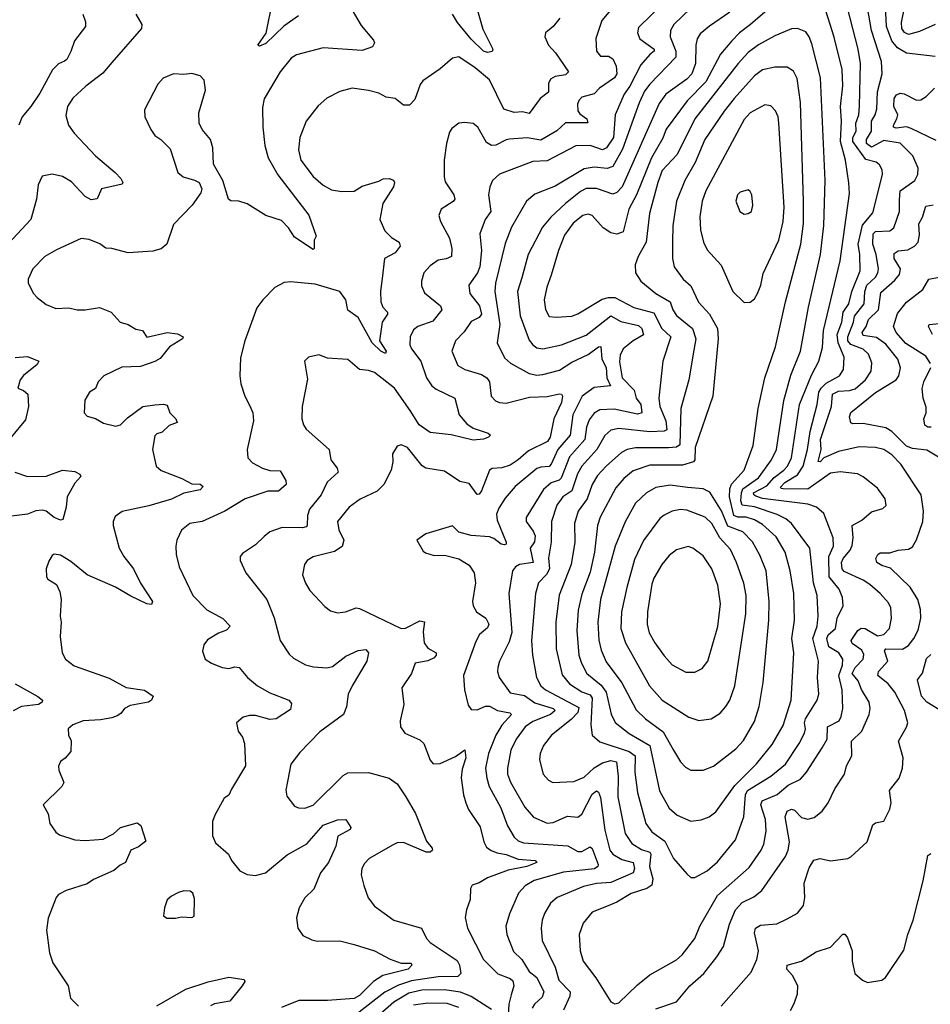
# Model space of a CAD drawing. Extents: x 2056909 to 2160450, y 827444 to 1016825.
# Tile 350 of 501: x 2094596 to 2099032, y 966845 to 971638. Entities that reach past the tile are written whole.
import ezdxf

# ---------------------------------------------------------------- set-up
doc = ezdxf.new("R2010")
doc.units = 0

msp = doc.modelspace()

# ---------------------------------------------------------------- linework, layer by layer
at = {"layer": '0CON10XD'}
for points in [[(2099055, 971458.9), (2098915, 971475.3), (2098871.3, 971501.3), (2098844.4, 971535), (2098818.9, 971605), (2098807.6, 971835)], [(2099055, 971614.6), (2098979, 971581), (2098925, 971565.9), (2098905.9, 971575.9), (2098893.8, 971595), (2098892, 971625), (2098923.8, 971785)], [(2098293.5, 971735), (2098156.4, 971615), (2098102.1, 971575), (2098064.8, 971535.2), (2098009, 971471), (2097938.7, 971335), (2097846.7, 971243.3), (2097745.3, 971105), (2097728.6, 971061.4), (2097673.8, 970966.2), (2097600.4, 970785), (2097563.3, 970715), (2097536.4, 970605), (2097505, 970593.8), (2097475, 970600.8), (2097438.9, 970625), (2097385, 970685.5), (2097365, 970691.8), (2097340, 970685), (2097292.2, 970647.8), (2097250.6, 970589.4), (2097220.3, 970515), (2097185, 970394), (2097164.1, 970335.9), (2097150.9, 970275), (2097156.9, 970226.9), (2097175, 970194), (2097209.4, 970189.4), (2097285.3, 970194.7), (2097315, 970206.1), (2097433, 970277), (2097465, 970286), (2097495, 970285.4), (2097587.1, 970237.1), (2097685, 970210.5), (2097723.8, 970135), (2097767.7, 970095), (2097728.9, 969975), (2097708.9, 969795), (2097713.8, 969755), (2097743.1, 969685), (2097747.9, 969642.1), (2097735.2, 969634.8), (2097665, 969631.3), (2097515, 969647.4), (2097475, 969640), (2097446.8, 969613.2), (2097406.8, 969545), (2097333.8, 969465), (2097313.3, 969426.7), (2097286.3, 969343.7), (2097241.1, 969315), (2097211.9, 969275), (2097186.4, 969195), (2097185.3, 969095), (2097172.7, 969017.3), (2097176.7, 968965), (2097162.6, 968937.4), (2097123.5, 968896.5), (2097109.1, 968845), (2097090, 968615), (2097094.7, 968545), (2097113.4, 968435), (2097135, 968395.5), (2097157.1, 968375), (2097319.4, 968289.4), (2097314.8, 968265), (2097281.7, 968231.7), (2097186.7, 968155), (2097148.2, 968105), (2097132.2, 968065), (2097128.1, 968035), (2097145.6, 967965.6), (2097172, 967935), (2097192.5, 967925), (2097295, 967929.6), (2097345, 967951.1), (2097394, 967996), (2097435, 968019.6), (2097475, 968032), (2097503.8, 968025), (2097511.3, 967955), (2097509.3, 967855), (2097546.1, 967676.1), (2097577.9, 967627.9), (2097625, 967598), (2097665.2, 967585.2), (2097671.2, 967575), (2097664.4, 967515), (2097680.8, 967455), (2097675.2, 967424.8), (2097651.7, 967408.3), (2097575, 967384), (2097505, 967341.8), (2097455, 967321.2), (2097385, 967293.3), (2097340.6, 967239.4), (2097320.6, 967185), (2097326.9, 967105), (2097340.8, 967055), (2097403, 966973), (2097475, 966856.7), (2097495, 966846.2)], [(2097495, 966846.2), (2097515, 966852), (2097605, 966940), (2097665, 966987.8), (2097795, 967061.5), (2097823.1, 967085), (2097884.5, 967165), (2097909.3, 967225), (2097995.9, 967375), (2098148.7, 967511.3), (2098208.4, 967595), (2098220.9, 967625), (2098232.9, 967687.1), (2098228.9, 967745), (2098206.2, 967815), (2098212.3, 967835), (2098285, 967866.7), (2098338.7, 967911.3), (2098398.9, 967941.1), (2098427.9, 967975), (2098505, 968093.3), (2098529.4, 968135), (2098530.8, 968195), (2098587.9, 968225), (2098598.2, 968245), (2098605.8, 968285), (2098601.6, 968375), (2098585.7, 968445), (2098603.3, 968495), (2098606.1, 968525), (2098585.9, 968555), (2098537, 968585), (2098526.9, 968625), (2098535, 968643.1), (2098569.7, 968675), (2098578.8, 968725), (2098607.1, 968785), (2098603.3, 968825), (2098587.5, 968865), (2098538.6, 968925), (2098537.3, 969025), (2098560, 969075), (2098558.9, 969115), (2098513.3, 969233.3), (2098477.5, 969265), (2098435, 969279.5), (2098215, 969307.5), (2098182.1, 969317.9), (2098171.6, 969325), (2098171, 969335), (2098235, 969369.4), (2098271, 969409), (2098318.3, 969445), (2098335.7, 969465), (2098354.8, 969505), (2098394.4, 969765), (2098452.4, 969907.6), (2098488, 969975), (2098507.4, 970042.6), (2098510.8, 970125), (2098592.6, 970465), (2098638.1, 970791.9), (2098635.4, 970844.6), (2098618.8, 970955), (2098594.8, 971045), (2098598.9, 971145), (2098593.8, 971215), (2098605.7, 971315.7), (2098603, 971395), (2098563.5, 971553.5), (2098503.8, 971745)], [(2097695, 966822.3), (2097795, 966857.1), (2097860.4, 966935), (2097928.8, 966995), (2097992.7, 967075), (2098024.7, 967125.3), (2098053.1, 967235), (2098082.7, 967305), (2098115, 967340.9), (2098172.7, 967367.3), (2098211.2, 967398.8), (2098326.2, 967563.8), (2098340, 967595), (2098345.8, 967635), (2098325, 967756.7), (2098335, 967784.2), (2098355, 967794.5), (2098369.9, 967789.9), (2098405, 967753.8), (2098435, 967745.4), (2098466.5, 967753.5), (2098505.3, 967784.7), (2098533.8, 967826.2), (2098566.1, 967893.9), (2098613.5, 967965), (2098623.8, 968005), (2098649.2, 968055), (2098647.7, 968125), (2098698.2, 968175), (2098733.7, 968256.3), (2098739.5, 968285), (2098734.2, 968315.8), (2098697.2, 968377.2), (2098680.2, 968420.2), (2098651.7, 968455), (2098665.7, 968485), (2098705.3, 968525), (2098708, 968548), (2098698.1, 968568.1), (2098651, 968601), (2098646.2, 968615), (2098679.1, 968665), (2098695, 968675.3), (2098715, 968673.5), (2098775, 968639.2), (2098805.8, 968644.2), (2098832.2, 968675), (2098843.3, 968725), (2098838.9, 968775), (2098828.8, 968798.8), (2098788.2, 968845), (2098737.7, 968887.7), (2098705, 968910.3), (2098612.3, 968952.3), (2098602.4, 968965), (2098599.6, 968995), (2098606.7, 969015), (2098641.1, 969055), (2098651.9, 969078.1), (2098656.7, 969115), (2098650.9, 969175), (2098697.8, 969202.2), (2098745, 969241.5), (2098800.8, 969259.2), (2098816.8, 969273.2), (2098811.4, 969305), (2098775, 969357.5), (2098705, 969413.3), (2098677.8, 969427.8), (2098593.4, 969436.6), (2098545, 969430), (2098435, 969352.8), (2098315, 969353.4), (2098305.3, 969355.3), (2098302.8, 969362.8), (2098323.4, 969385), (2098385, 969421.9), (2098412.9, 969465), (2098434.1, 969545), (2098446.5, 969633.5), (2098480.4, 969765), (2098489.2, 969825), (2098500.3, 969845), (2098525, 969869.1), (2098589.2, 969905), (2098608.2, 969935), (2098612.5, 969995), (2098582.3, 970065), (2098577.7, 970105), (2098601.1, 970165), (2098607.5, 970215), (2098634.8, 970255), (2098650, 970315), (2098689.3, 970415), (2098689, 970495), (2098681.1, 970545), (2098702.1, 970637.9), (2098752.2, 970697.8), (2098798.8, 970885), (2098797.9, 970907.9), (2098785, 970931.1), (2098767.5, 970945), (2098717.4, 970957.4), (2098655.1, 971045), (2098654.3, 971065), (2098670.5, 971095), (2098668.7, 971135), (2098684.1, 971175), (2098686.6, 971216.6), (2098691.1, 971425), (2098680.7, 971495), (2098613.6, 971755)], [(2098012.9, 966835), (2098158.9, 967001.1), (2098187, 967063), (2098194.7, 967105), (2098175, 967192.5), (2098179.5, 967215), (2098205, 967230), (2098283.8, 967236.2), (2098335, 967260), (2098385, 967288.1), (2098413.8, 967325), (2098421.1, 967365), (2098417.3, 967435), (2098441.6, 967508.4), (2098465, 967546.2), (2098495, 967554.2), (2098545, 967542.5), (2098630, 967555), (2098645, 967562), (2098723.8, 967635), (2098751.2, 967718.8), (2098765, 967728), (2098805, 967736.7), (2098834.3, 967795), (2098840.6, 967825), (2098832.5, 967885), (2098879.4, 967945), (2098895.6, 967995), (2098898.9, 968045), (2098876.9, 968125), (2098916.5, 968193.5), (2098922.1, 968215), (2098906.6, 968275), (2098859.3, 968365), (2098825.9, 968405), (2098776.2, 968445), (2098779.6, 968465), (2098824.1, 968515), (2098808.2, 968565), (2098815.4, 968574.6), (2098896.7, 968573.3), (2098925, 968591.1), (2098951.5, 968625), (2098973.3, 968666.7), (2098985.4, 968725), (2098983.8, 968766.2), (2098971.3, 968815), (2098933.8, 968875), (2098838.3, 968968.3), (2098795, 968981.2), (2098771.1, 968995), (2098765.6, 969015), (2098775.5, 969034.5), (2098788.2, 969041.8), (2098835, 969042.8), (2098875, 969054.8), (2098925, 969060), (2098945, 969072), (2098965, 969106.2), (2098995.5, 969195), (2098998.5, 969245), (2098987.3, 969325), (2098887.7, 969475), (2098845, 969520.4), (2098805, 969546), (2098765, 969555.9), (2098685, 969558.4), (2098585, 969535.6), (2098513.5, 969505), (2098495, 969485.7), (2098485, 969487.5), (2098500, 969545), (2098496.4, 969595), (2098551.2, 969755), (2098554.8, 969815), (2098585, 969829.7), (2098637.3, 969832.7), (2098665, 969841.7), (2098716.8, 969885), (2098743.4, 969926.6), (2098747.4, 969967.4), (2098730.4, 970010.4), (2098704.4, 970034.4), (2098645, 970056.1), (2098629.7, 970075), (2098629.3, 970095), (2098657.7, 970165), (2098662.3, 970195), (2098710, 970255), (2098713.1, 970315), (2098723.3, 970345), (2098765.2, 970385), (2098776.8, 970405), (2098779.4, 970425), (2098768.4, 970495), (2098751.7, 970545), (2098753.7, 970595), (2098765, 970606.6), (2098835, 970610.8), (2098853.8, 970625), (2098881.1, 970705), (2098881.2, 970761.2), (2098884.8, 970805.2), (2098956.4, 970855), (2098970.4, 970885), (2098972.9, 970915), (2098946.2, 970975), (2098885, 971037.3), (2098805, 971049.6), (2098745, 971017.6), (2098720.4, 971035), (2098721.7, 971055), (2098746, 971095), (2098745.2, 971144.8), (2098762.9, 971175), (2098771, 971205), (2098773.7, 971286.3), (2098797.5, 971375), (2098794.7, 971435), (2098745.5, 971585.5), (2098713.1, 971773.1)], [(2096215.6, 971685), (2096259.2, 971609.2), (2096319.2, 971539.2), (2096324.4, 971525), (2096314.6, 971505.4), (2096265, 971488.1), (2096075, 971500.6), (2095945, 971466.9), (2095919.1, 971450.9), (2095865.4, 971384.6), (2095787.6, 971252.4), (2095779.7, 971210.3), (2095780.4, 971115), (2095789.6, 971025), (2095807.1, 970965), (2095853.1, 970883.1), (2096005, 970686), (2096040, 970585), (2096030, 970565), (2096030, 970525), (2096025, 970520), (2095935, 970580), (2095905.3, 970625.3), (2095871.2, 970661.2), (2095795, 970684.4), (2095705, 970742.5), (2095664.3, 970754.3), (2095625, 970756.9), (2095613.8, 970763.8), (2095585.8, 970855), (2095540.4, 970935), (2095537.7, 971015), (2095526.4, 971055), (2095485, 971102.9), (2095470, 971135), (2095468.2, 971185), (2095501.9, 971295), (2095494.1, 971344.1), (2095475.7, 971365.7), (2095435, 971376), (2095395, 971370.8), (2095345.9, 971374.1), (2095295, 971354.2), (2095269.4, 971325), (2095205, 971200), (2095206, 971165), (2095235, 971103.3), (2095255, 971073.8), (2095284.5, 971054.5), (2095329.3, 971009.3), (2095365.8, 970895), (2095392.8, 970872.8), (2095447.6, 970857.6), (2095470, 970845), (2095483.8, 970815), (2095478, 970795), (2095435.6, 970735), (2095345, 970641.2), (2095312.5, 970545), (2095285, 970523.1), (2095245, 970510.6), (2095125, 970503.8), (2095045, 970524.4), (2095016.3, 970526.3), (2094986.9, 970546.9), (2094935, 970568.6), (2094895, 970573.1), (2094775, 970518.1), (2094718, 970485), (2094660, 970425), (2094638, 970375), (2094637.5, 970355), (2094664.2, 970305), (2094682, 970285), (2094725, 970251.4), (2094771.9, 970231.9), (2094835, 970236), (2094876.4, 970226.4), (2094915, 970225.8), (2094985, 970237.5), (2095042, 970215), (2095085, 970166), (2095125, 970154.2), (2095161.3, 970131.3), (2095194.5, 970124.5), (2095215, 970092.9), (2095315, 970115.5), (2095365, 970108.5), (2095392, 970095), (2095390, 970085), (2095325.8, 970045), (2095280.5, 969989.5), (2095255, 969973.5), (2095185, 969950.4), (2095093.2, 969946.8), (2095006.7, 969905), (2094978.8, 969875), (2094965, 969843.3), (2094936.7, 969825), (2094914.2, 969785.8), (2094910, 969725), (2094925, 969707.5), (2094965, 969696.7), (2095004.2, 969674.2), (2095065, 969660), (2095086.7, 969665), (2095120.9, 969699.1), (2095195.3, 969754.7), (2095255, 969763.8)], [(2095955, 971656.8), (2095882.8, 971607.2), (2095795, 971522.1), (2095765, 971510), (2095756.7, 971515), (2095797.1, 971572.9), (2095827.3, 971725)], [(2097735, 971721.3), (2097610.1, 971599.9), (2097604.7, 971575), (2097616.2, 971545), (2097687.1, 971495), (2097687.3, 971485), (2097665, 971468.4), (2097622.3, 971417.7), (2097567.8, 971315), (2097540, 971275), (2097497.2, 971175), (2097488.5, 971065), (2097455, 971014.3), (2097435, 971005.2), (2097375, 971025.3), (2097305, 971024.7), (2097165, 970950.3), (2097095, 970947.3), (2096934.1, 970885.9), (2096899.4, 970855), (2096885.5, 970824.5), (2096879.5, 970785), (2096891.2, 970705), (2096864.2, 970665.8), (2096837.7, 970595), (2096845.3, 970515), (2096837.1, 970435), (2096825.4, 970405), (2096783.5, 970346.5), (2096788.2, 970305), (2096836.5, 970245), (2096846.1, 970205), (2096835, 970187.9), (2096795, 970168.8), (2096760.9, 970119.1), (2096718.9, 970075), (2096700.8, 970025), (2096730.8, 969955), (2096764, 969935), (2096845, 969911.6), (2096870.9, 969895), (2096884, 969875), (2096892.2, 969805), (2096913.4, 969783.4), (2096934.1, 969774.1), (2096965, 969770.8), (2097079.2, 969800.8), (2097165, 969803.2), (2097225, 969816.7), (2097235.5, 969815.5), (2097240, 969805), (2097234.6, 969775), (2097197.9, 969695), (2097180, 969605), (2097166.4, 969585), (2097075, 969538.8), (2097024.7, 969495), (2096985, 969469.8), (2096945, 969455.7), (2096897.4, 969452.6), (2096884.5, 969445), (2096845, 969344.2), (2096835, 969328.6), (2096825, 969327.1), (2096785, 969380), (2096740.7, 969390.7), (2096665, 969439.5), (2096574.1, 969454.1), (2096556.6, 969466.6), (2096485, 969555.7), (2096455, 969568.6), (2096435, 969562), (2096412.5, 969525), (2096414, 969485), (2096405.7, 969445), (2096370.5, 969375), (2096336.9, 969343.1), (2096255, 969304.3), (2096200.8, 969265), (2096144.3, 969195), (2096150, 969155), (2096174.5, 969105), (2096167.1, 969072.9), (2096130.2, 969049.8), (2096025, 969023.3), (2095996, 969005), (2095984.2, 968985), (2095974.3, 968935.7), (2095988.1, 968895), (2096008.9, 968858.9), (2096082, 968782), (2096110.7, 968760.7), (2096145, 968750), (2096182.5, 968755), (2096235, 968774.4), (2096251.3, 968771.3), (2096455, 968674.3), (2096475, 968675.8), (2096545, 968711.9), (2096567.3, 968707.3), (2096561.8, 968658.2), (2096567.1, 968605), (2096585, 968578.1), (2096625, 968556.2), (2096624.3, 968545), (2096615, 968532.2), (2096585, 968516.5), (2096522.9, 968505), (2096504.6, 968455.4), (2096456.9, 968385), (2096467.1, 968305), (2096450, 968225), (2096451.2, 968195), (2096472.5, 968165), (2096545, 968132), (2096564, 968115), (2096595, 968033.3), (2096610, 968015), (2096645, 968017.1), (2096719.3, 968050.7), (2096765, 968083.8), (2096769.3, 968045), (2096750.8, 967989.2), (2096746.9, 967946.9), (2096757.8, 967865), (2096769.4, 967825), (2096782.2, 967792.2), (2096838.5, 967708.5), (2096856.5, 967635), (2096870.3, 967610.3), (2096893, 967593), (2096922.3, 967582.3), (2096966.4, 967573.6), (2097025, 967551.2), (2097107.5, 967545), (2097115.7, 967535.7), (2097066, 967515), (2096975, 967498.1), (2096875, 967460.4), (2096833.9, 967436.1), (2096800, 967425), (2096791.7, 967408.3), (2096790.6, 967355), (2096772.5, 967305), (2096766.8, 967266.8), (2096777.9, 967215), (2096855, 967062.1), (2096925, 966993.3), (2096985, 966969.6), (2096998.4, 966958.4), (2097003.5, 966935), (2096990.1, 966889.9)], [(2097865, 971694.7), (2097781.8, 971615), (2097766, 971585), (2097764.7, 971555.3), (2097791.7, 971485), (2097792.8, 971455), (2097664.9, 971325.1), (2097640.1, 971289.9), (2097614, 971234), (2097532, 971008), (2097485.8, 970924.2), (2097457, 970913), (2097395, 970919.5), (2097345, 970912.4), (2097205, 970828.2), (2097105, 970788.2), (2097065, 970754.2), (2096991.7, 970628.3), (2096961.5, 970548.5), (2096914.2, 970355), (2096910, 970315), (2096935.2, 970155), (2096921.5, 970065), (2096958.3, 969991.7), (2096986.5, 969966.5), (2097078, 969915), (2097115, 969907.5), (2097145, 969910.4), (2097225, 969932.6), (2097285, 969971.2), (2097365, 970008.4), (2097415, 970045.3), (2097427.1, 970047.1), (2097432, 969985), (2097453, 969945), (2097456.5, 969895), (2097474, 969856), (2097395, 969847.8), (2097336.7, 969805), (2097291, 969715), (2097278, 969615), (2097217.3, 969545), (2097185, 969473.9), (2097175, 969462.5), (2097135, 969460.2), (2097115, 969452.9), (2097009.6, 969365), (2096960.8, 969309.2), (2096930.6, 969259.4), (2096919.3, 969230.7), (2096922, 969202), (2096966.4, 969095), (2096965.6, 969085), (2096957.8, 969082.2), (2096941.1, 969085), (2096905, 969112.4), (2096885, 969120), (2096795, 969127.5), (2096735, 969143.3), (2096703.9, 969173.9), (2096574.2, 969135.8), (2096530, 969105), (2096561.2, 969051.2), (2096572.3, 969042.3), (2096615, 969030), (2096665, 969031.2), (2096735, 969013.8), (2096785, 968982.5), (2096810.6, 968945), (2096816.4, 968896.4), (2096801.9, 968805), (2096805.6, 968785), (2096821.1, 968755), (2096866.4, 968725), (2096881.5, 968695), (2096875, 968677.8), (2096835.4, 968645), (2096818.5, 968611.5), (2096757.3, 968445), (2096762.1, 968375), (2096780.9, 968300.9), (2096795, 968279.2), (2096825, 968278.2), (2096865, 968295.3), (2096885, 968295.4), (2096924.2, 968274.2), (2096983.4, 968263.4), (2096991.1, 968255), (2096945, 968203.2), (2096915.2, 968154.8), (2096880.5, 968065), (2096865.8, 967995), (2096871.2, 967945), (2096883.5, 967905), (2096940.5, 967800.5), (2096972.9, 967712.9), (2097005, 967658.5), (2097025, 967641.1), (2097050.4, 967630.4), (2097266.2, 967616.2), (2097315, 967588.1), (2097335, 967589.2), (2097375, 967610.6), (2097385, 967602.5), (2097414.5, 967525), (2097413.1, 967515), (2097395.6, 967504.4), (2097245, 967488.6), (2097102.2, 967447.8), (2097058.5, 967421.5), (2097025.5, 967385), (2096981.5, 967285), (2096964.5, 967225), (2096969.5, 967185), (2097001.5, 967101.5), (2097042.3, 967062.3), (2097078.5, 967005), (2097115.5, 966975.5), (2097148.9, 966905), (2097140.9, 966879.1), (2097103.8, 966845), (2097092.3, 966825)], [(2097474.4, 971685), (2097431.9, 971635), (2097403, 971547), (2097405.6, 971485), (2097425, 971461.1), (2097465, 971460.6), (2097485, 971448), (2097501.5, 971411.5), (2097505.2, 971375), (2097492.9, 971355), (2097420.9, 971305), (2097395, 971277.9), (2097335, 971260.9), (2097319.6, 971245), (2097313.4, 971226.6), (2097315, 971194.5), (2097325, 971180), (2097359.2, 971155), (2097364.1, 971135.9), (2097255, 971136.9), (2097212.1, 971097.9), (2097135, 971052.3), (2097067.6, 971062.4), (2096982.7, 971057.3), (2096965, 971053.8), (2096915, 971027.5), (2096895, 971025.4), (2096870.1, 971040.1), (2096827.5, 971115), (2096805, 971132.9), (2096765, 971138), (2096735, 971134), (2096700.7, 971109.3), (2096689.1, 971090.9), (2096674.4, 971035), (2096664.4, 970955), (2096663.5, 970873.5), (2096669.3, 970849.3), (2096710.5, 970785), (2096715.6, 970765), (2096707.3, 970752.7), (2096649.2, 970715), (2096638.6, 970685), (2096645.7, 970655), (2096690.4, 970575), (2096701.5, 970525), (2096698.9, 970485), (2096673.5, 970473.5)], [(2096820, 971705), (2096852, 971592), (2096901.4, 971495), (2096897.3, 971482.7), (2096875, 971478.9), (2096854.6, 971485), (2096795, 971542.8), (2096728.2, 971625), (2096705.2, 971665.2)], [(2095162.5, 971665), (2095191.2, 971615), (2095188.8, 971595), (2095045, 971429.2), (2095001.7, 971378.3), (2094919.2, 971315), (2094855, 971256), (2094828.6, 971215), (2094821.7, 971171.7), (2094834.3, 971125), (2094861.1, 971085), (2094965.9, 970975.9), (2095061.4, 970895), (2095088.6, 970865), (2095098, 970845), (2095095, 970837.5), (2094995.5, 970814.5), (2094974.3, 970765.7), (2094945, 970761.5), (2094915, 970776.7), (2094848.3, 970848.3), (2094805, 970875.5), (2094754.3, 970885.7), (2094705, 970876.2), (2094685.8, 970834.2), (2094677.5, 970765), (2094650.9, 970665), (2094518.5, 970525)], [(2094904.2, 971665), (2094917.3, 971627.3), (2094916.2, 971605), (2094864, 971535), (2094845, 971483.3), (2094825.8, 971445), (2094815, 971436.2), (2094785.9, 971424.1), (2094755.6, 971394.4), (2094695, 971280), (2094651.1, 971215), (2094608.1, 971165), (2094592.5, 971125)], [(2097227.1, 971645), (2097195, 971605.8), (2097158, 971575), (2097154, 971555), (2097172.5, 971515), (2097206.9, 971476.9), (2097268.9, 971385), (2097255, 971370), (2097205, 971360.9), (2097181.5, 971348.5), (2097172.7, 971327.3), (2097172.5, 971285), (2097131.1, 971255), (2097078.5, 971181.5), (2097045, 971190), (2097005, 971186.2), (2096955, 971203.3), (2096884, 971345), (2096815, 971404), (2096735, 971457.5), (2096705, 971450.6), (2096645, 971399.5), (2096559.3, 971340.7), (2096547.2, 971322.8), (2096520.3, 971249.7), (2096495, 971222.5), (2096465, 971222.9), (2096425, 971254.2), (2096381.7, 971261.7), (2096345, 971280.8), (2096295, 971294.2), (2096215, 971304.4), (2096155, 971288.6), (2096093.1, 971256.9), (2096050.5, 971219.5), (2095990.9, 971145), (2095960.5, 971065), (2095953.5, 971005), (2095965.5, 970955), (2096025, 970874.4), (2096075, 970832.7), (2096115, 970810), (2096165, 970801.4), (2096225, 970802.9), (2096265, 970828.5), (2096345, 970851.5), (2096366.2, 970863.8), (2096395.6, 970865.6), (2096416.9, 970856.9), (2096421.1, 970845), (2096417.1, 970825), (2096365, 970743.8), (2096350.9, 970665), (2096375, 970610.6), (2096407.7, 970577.7), (2096444.3, 970555), (2096450, 970535), (2096425, 970503.1), (2096372.9, 970475), (2096362.2, 970377.8), (2096353.9, 970316.1), (2096355.4, 970265), (2096365, 970238.6), (2096387.5, 970215), (2096387.5, 970205), (2096361.6, 970165), (2096349.3, 970075), (2096381.5, 970025), (2096377.5, 970012.5), (2096354.6, 970025), (2096312.8, 970065), (2096245, 970188.5), (2096195, 970224.2), (2096184.6, 970275), (2096155.3, 970315.3), (2096035, 970350), (2095915, 970361.4), (2095885, 970358), (2095838.8, 970335), (2095780, 970275), (2095750.8, 970235), (2095692.5, 970075), (2095672.3, 969992.3), (2095668, 969905), (2095674.2, 969865), (2095692.9, 969805), (2095717.5, 969757.5), (2095731.4, 969725), (2095734.4, 969685.6), (2095704, 969545), (2095708, 969505), (2095730.9, 969480.9), (2095778.8, 969455), (2095815, 969442.7), (2095865, 969442), (2095892.2, 969395), (2095894.4, 969375), (2095856.9, 969343.1), (2095805, 969342.2), (2095695, 969305.3), (2095595, 969245.6), (2095485, 969195.8), (2095424.4, 969185.6), (2095385, 969153.3), (2095362.5, 969105), (2095357.1, 969075), (2095358.6, 969035), (2095372.9, 968975), (2095439.2, 968835), (2095507.1, 968765), (2095585, 968722.1), (2095622, 968685), (2095604, 968666), (2095565, 968652.3), (2095511.7, 968618.3), (2095492.9, 968595), (2095485.9, 968564.1), (2095500, 968525), (2095530, 968505), (2095582.5, 968485), (2095615, 968478.9), (2095645, 968486.9), (2095664.6, 968484.6), (2095706.4, 968436.4), (2095754.7, 968394.7), (2095815, 968360.5), (2095906.7, 968325), (2095919.5, 968309.5), (2095915, 968280), (2095845, 968234.5), (2095815, 968230.9), (2095745, 968250), (2095715, 968250.8), (2095685, 968243.1), (2095652, 968215), (2095660.8, 968175), (2095681.4, 968145), (2095690.8, 968115), (2095695.7, 968005), (2095627.3, 967892.7), (2095615, 967862.5), (2095592, 967848), (2095546.2, 967765), (2095536, 967734), (2095535.6, 967665), (2095550.7, 967630.7), (2095613.8, 967575), (2095628, 967545), (2095668.8, 967495), (2095705, 967476), (2095745, 967471.9), (2095794, 967485), (2095898.3, 967571.7), (2095994.1, 967625.9), (2096075, 967717.3), (2096145, 967742.2), (2096184.1, 967744.1), (2096210, 967705), (2096206.7, 967695), (2096146.4, 967663.6), (2096136, 967615), (2096101.2, 967535), (2096061.8, 967485), (2096029.4, 967405), (2095985, 967362.5), (2095956.9, 967315), (2095944.3, 967265), (2095950.8, 967215), (2095975, 967179.2), (2096018.7, 967158.7), (2096045, 967152.5), (2096155, 967152.9), (2096226.1, 967136.1), (2096325, 967105.7), (2096400, 967065), (2096454.8, 967044.8), (2096503.8, 967045), (2096506.2, 967035), (2096488.9, 967015), (2096365, 966985.2), (2096319.7, 966955), (2096251.8, 966888.2), (2096225, 966872.4), (2096095, 966862.3), (2095956.3, 966863.7), (2095870.7, 966829.3)], [(2098055.9, 971674.1), (2097956.4, 971606.4), (2097910.3, 971569.7), (2097896.2, 971545), (2097888.9, 971515), (2097887.4, 971425), (2097870, 971375), (2097845, 971349.1), (2097743.8, 971276.2), (2097710.3, 971229.7), (2097530.6, 970825), (2097505, 970797.1), (2097485, 970788.8), (2097405, 970815.9), (2097355, 970815.7), (2097328.3, 970801.7), (2097255, 970744.1), (2097183.1, 970676.9), (2097142.3, 970627.7), (2097072.7, 970495), (2097041.4, 970381.4), (2097020.9, 970315), (2097033.8, 970196.2), (2097078.1, 970078.1), (2097095, 970055.4), (2097115, 970041.3), (2097145, 970035.9), (2097235, 970055.9), (2097355, 970101.7), (2097475, 970196.7), (2097525, 970169.6), (2097609.8, 970149.8), (2097626.3, 970135), (2097635, 970104.3), (2097585, 970075.3), (2097536.1, 970035), (2097521.1, 970005), (2097518.3, 969971.7), (2097531.5, 969895), (2097589.6, 969835), (2097599.3, 969795), (2097621.7, 969765), (2097627.3, 969725), (2097605, 969717.4), (2097492.3, 969742.3), (2097421.4, 969738.6), (2097395, 969723.1), (2097370.4, 969689.6), (2097357.8, 969655), (2097348.9, 969595), (2097275, 969509.3), (2097234, 969406), (2097223.6, 969396.4), (2097185, 969383.3), (2097148.4, 969351.6), (2097063.6, 969215), (2097062.7, 969195), (2097097.8, 969147.8), (2097106.7, 969125), (2097103.8, 969096.2), (2097082.3, 969065), (2097097.5, 968995), (2097031.4, 968985), (2097011.1, 968975), (2096996.9, 968955), (2096978.9, 968845), (2096993.6, 968655), (2096980.6, 968609.4), (2096932.7, 968515), (2096925.4, 968485), (2096923.8, 968465), (2096932.2, 968435), (2096985, 968361.8), (2097055, 968347.7), (2097105, 968312.8), (2097194.5, 968285), (2097204.6, 968275), (2097181.2, 968255), (2097095, 968221), (2097058.5, 968195), (2097014, 968135), (2096988.3, 968081.7), (2096972.1, 967995), (2096972.5, 967965), (2096986.4, 967926.4), (2097056.9, 967805), (2097098.6, 967755), (2097165, 967726.2), (2097195, 967728.9), (2097265, 967760.5), (2097315, 967755.6), (2097335, 967770), (2097385, 967868.2), (2097405, 967884.4), (2097415, 967877.1), (2097425, 967852), (2097447.1, 967692.9), (2097470.4, 967595), (2097485, 967574.8), (2097529.7, 967549.7), (2097584.7, 967534.7), (2097590.2, 967505), (2097585, 967484), (2097475, 967437.6), (2097405, 967432.3), (2097341.8, 967418.2), (2097215, 967363.9), (2097182.4, 967337.6), (2097152.7, 967287.3), (2097140.8, 967255), (2097136.2, 967215), (2097140.8, 967155), (2097204.7, 967025), (2097222, 966962), (2097277, 966905), (2097276.2, 966883.8), (2097244.7, 966815.3)], [(2097865, 967462), (2097885, 967462.5), (2097945, 967494.4), (2097995, 967537.8), (2098083.1, 967645), (2098123.4, 967756.6), (2098131.3, 967865), (2098141, 967885), (2098255.1, 967954.9), (2098326.3, 968013.7), (2098393.5, 968115), (2098419.3, 968165), (2098424, 968185), (2098418.6, 968215), (2098424.3, 968235), (2098480.8, 968325), (2098488.9, 968355), (2098482.7, 968435), (2098486.7, 968515), (2098459.2, 968625), (2098481.4, 968685), (2098486.2, 968735), (2098480.3, 968835), (2098463.2, 968896.8), (2098445.3, 969065.3), (2098355.3, 969185), (2098327.7, 969207.7), (2098285, 969230), (2098175, 969266.8), (2098115.2, 969275.2), (2098108.7, 969295), (2098111.5, 969335), (2098119.2, 969355), (2098195, 969407.4), (2098258.6, 969495), (2098283.3, 969545), (2098317.5, 969785), (2098352.1, 969907.9), (2098399.8, 970025), (2098438.5, 970238.5), (2098496.3, 970495), (2098513.2, 970636.8), (2098519.7, 970855), (2098497.4, 971355), (2098455, 971521.2), (2098442.2, 971555), (2098425, 971579.4), (2098385, 971595.6), (2098355, 971593.3), (2098275, 971560.4), (2098195, 971515.9), (2098145, 971478.4), (2098096.5, 971425), (2097885.3, 971155), (2097798.4, 970981.6), (2097726.4, 970903.6), (2097704.3, 970845), (2097664.7, 970695), (2097648.4, 970555), (2097608.2, 970485), (2097593.5, 970445), (2097595.6, 970405), (2097621.9, 970365), (2097694.4, 970304.4), (2097763.9, 970263.9), (2097777.4, 970225), (2097795, 970197.7), (2097873.2, 970135), (2097890, 970085), (2097880.4, 970029.6), (2097855.9, 969885), (2097817.1, 969745), (2097811.8, 969568.2), (2097795, 969557.7), (2097756.3, 969553.7), (2097595, 969553.3), (2097555, 969545.3), (2097528.3, 969531.7), (2097452.7, 969465), (2097410.9, 969419.1), (2097385, 969375.6), (2097360.2, 969305), (2097315.9, 969245), (2097298.2, 969185), (2097300.6, 969095), (2097283.1, 968985), (2097223.9, 968836.1), (2097207.6, 968705), (2097209.7, 968575), (2097239, 968449), (2097273.8, 968405), (2097335, 968365.7), (2097375, 968351), (2097385.4, 968335.4), (2097377.9, 968205), (2097385.3, 968155.3), (2097422.7, 968122.7), (2097565, 968074.8), (2097593.9, 968055), (2097593, 967975), (2097605.8, 967875), (2097645.3, 967725), (2097675, 967683.8), (2097738.6, 967638.6), (2097781.2, 967555), (2097845, 967479.2), (2097865, 967462)], [(2097865, 967736.9), (2097915, 967741.9), (2097955, 967758.1), (2097987.6, 967782.4), (2098079.5, 967910.5), (2098185.4, 968015), (2098261, 968109), (2098315, 968202.5), (2098353.2, 968325), (2098366.4, 968555), (2098357.4, 968625), (2098370.9, 968715), (2098366.4, 968845), (2098349.4, 968955), (2098325, 969045.8), (2098280.9, 969120.9), (2098215, 969179.8), (2098175, 969203.5), (2098135, 969217), (2098095, 969215.6), (2098074.9, 969224.9), (2098052.9, 969315), (2098055.2, 969355), (2098063.9, 969376.1), (2098125.2, 969445), (2098169.1, 969565), (2098193.2, 969745), (2098226.1, 969895), (2098277.3, 970045), (2098326.1, 970265), (2098401.2, 970545), (2098414.3, 970645.7), (2098413.9, 970755), (2098399.5, 971235), (2098382.4, 971352.4), (2098365, 971386.9), (2098335, 971406.5), (2098275, 971406.9), (2098215, 971394.6), (2098175, 971365.4), (2098076, 971255), (2098026.9, 971193.1), (2097933.3, 971055), (2097886.3, 970943.7), (2097835.3, 970855), (2097796, 970755), (2097776.8, 970635), (2097775.4, 970555), (2097775.4, 970475), (2097784.7, 970434.7), (2097828.5, 970375), (2097865, 970341.9), (2097903.3, 970263.3), (2097955.9, 970205), (2097994.7, 970135), (2097998.6, 970085), (2097972.3, 969805), (2097886.2, 969556.2), (2097884.7, 969495.3), (2097878.5, 969485), (2097825, 969469.7), (2097665, 969470), (2097585, 969442.4), (2097539.6, 969405), (2097500.5, 969359.5), (2097424.4, 969215.6), (2097410.9, 969175), (2097395.3, 969045.3), (2097375, 968948), (2097335, 968840.8), (2097316.9, 968763.1), (2097309.5, 968665), (2097319.5, 968545), (2097332, 968505), (2097359.3, 968455), (2097427.8, 968397.8), (2097453.1, 968365), (2097477.3, 968257.3), (2097496.2, 968216.2), (2097565, 968163.1), (2097665.2, 968105.2), (2097713.3, 967883.3), (2097759.5, 967799.5), (2097798, 967765), (2097865, 967736.9)], [(2099060.5, 971050.5), (2098938.7, 971108.7), (2098915, 971117), (2098865, 971110.5), (2098853.1, 971115), (2098851.8, 971125), (2098869.1, 971155), (2098872.9, 971175), (2098854.2, 971215), (2098855.8, 971255), (2098867.2, 971272.8), (2098885, 971280.2), (2098905, 971278), (2098965, 971246), (2098985, 971248.5), (2099012.3, 971265), (2099051.5, 971305)], [(2098125, 970260.8), (2098155, 970262.5), (2098175, 970280), (2098190.6, 970305), (2098206.4, 970345), (2098218.1, 970401.9), (2098294.6, 970565), (2098314.7, 970655), (2098320.5, 970725), (2098294.6, 971135), (2098290.4, 971165), (2098277.8, 971195), (2098255, 971218.1), (2098225, 971223.5), (2098155, 971185.4), (2098125, 971152.5), (2097938.9, 970805), (2097921.2, 970755), (2097909.1, 970679.1), (2097912.3, 970615), (2097927.5, 970555), (2097945, 970518), (2098012.9, 970442.9), (2098070, 970315), (2098125, 970260.8)], [(2098125, 970692), (2098145, 970694), (2098160, 970705), (2098167.5, 970735), (2098162, 970785), (2098155, 970802.5), (2098145, 970810), (2098105, 970798), (2098093.1, 970785), (2098084.3, 970755), (2098104.3, 970704.3), (2098125, 970692)], [(2099125.3, 969475.3), (2099015, 969541.9), (2098945, 969550.8), (2098915, 969562), (2098845, 969633.8), (2098815, 969651), (2098705, 969671.6), (2098655, 969670), (2098644.3, 969675), (2098638.5, 969705), (2098644.1, 969725.9), (2098765, 969823.7), (2098865.8, 969884.2), (2098879.2, 969905), (2098886.5, 969943.5), (2098873.4, 969985), (2098815, 970058.8), (2098770.4, 970090.4), (2098705, 970101.4), (2098700, 970115), (2098719.4, 970145), (2098731.1, 970178.9), (2098778.6, 970225), (2098790, 970310), (2098859.3, 970370.7), (2098881.9, 970398.1), (2098886.8, 970425), (2098855.3, 970475), (2098855, 970500), (2098875, 970513.3), (2098922.2, 970517.8), (2098955, 970536.4), (2098972.7, 970555), (2098979.1, 970590.9), (2098975.3, 970645), (2098992.9, 970677.1), (2099009.8, 970730.2), (2099045, 970736.2)], [(2096673.5, 970473.5), (2096635, 970466.9), (2096595, 970439.2), (2096564.4, 970405), (2096552.9, 970365), (2096553.2, 970343.2), (2096568.6, 970308.6), (2096645.6, 970245), (2096652, 970225), (2096609.1, 970170.9), (2096535.9, 970144.1), (2096515, 970127.8), (2096498.9, 970095), (2096496.2, 970055), (2096504.5, 970035), (2096550, 969975), (2096577.5, 969895), (2096604.2, 969855), (2096625, 969838.9), (2096715.7, 969795), (2096737.1, 969715), (2096775, 969670.9), (2096805, 969648.8), (2096877.5, 969625), (2096888.8, 969615), (2096880, 969605), (2096855, 969595.8), (2096805, 969591.5), (2096697.2, 969617.2), (2096595, 969628.2), (2096542.1, 969665), (2096497.7, 969735), (2096422.1, 969845), (2096325, 969920.8), (2096295, 969930.8), (2096250.8, 969935), (2096195, 969984), (2096095, 969990.8), (2096053.6, 970006.4), (2096002.5, 969995), (2095983.3, 969975), (2095997.7, 969887.7), (2095972.2, 969755), (2095970, 969695), (2095978, 969665), (2095992, 969645), (2096104.2, 969545), (2096111.9, 969495), (2096141.9, 969455), (2096146.9, 969435), (2096093.9, 969386.1), (2096064.1, 969325), (2096008.2, 969255), (2095998.6, 969225), (2095997.3, 969175), (2095991.3, 969168.7), (2095973.6, 969163.6), (2095874.7, 969165.3), (2095815, 969145.5), (2095787.6, 969122.4), (2095745, 969082.2), (2095681.1, 969038.9), (2095670.8, 969025), (2095670, 969005), (2095697.5, 968945), (2095800, 968815), (2095835, 968726.7), (2095864.4, 968615), (2095908.7, 968548.7), (2095929.3, 968529.3), (2095988, 968498), (2096027.2, 968487.2), (2096092.8, 968482.8), (2096120.1, 968489.9), (2096185, 968539.6), (2096245, 968567.7), (2096281.9, 968571.9), (2096295.7, 968555), (2096287.5, 968515), (2096215, 968395.7), (2096196.7, 968355), (2096187.6, 968292.4), (2096172.9, 968255), (2096058.7, 968171.3), (2095960.2, 968069.8), (2095916.3, 968013.7), (2095893.2, 967886.8), (2095897.3, 967857.3), (2095935, 967810), (2095955, 967800.6), (2095985, 967800), (2096025, 967814.7), (2096171.1, 967958.9), (2096195, 967972.2), (2096295, 967972.7), (2096396.7, 967945), (2096435, 967918.6), (2096476.9, 967855), (2096524.1, 967774.1), (2096578.4, 967638.4), (2096605.8, 967605), (2096607.5, 967595), (2096596.2, 967585), (2096575.4, 967584.6), (2096465, 967632), (2096435, 967631.1), (2096415, 967620.8), (2096298.6, 967555), (2096275, 967530.8), (2096263.3, 967505), (2096258.9, 967475), (2096272.7, 967422.7), (2096293.6, 967363.6), (2096325, 967322), (2096418, 967255), (2096554, 967215), (2096577.8, 967165), (2096595.3, 967145.3), (2096727.7, 967057.7), (2096739.1, 967035), (2096744.5, 966995), (2096730.4, 966979.6), (2096635, 966978.5), (2096505, 966958.5), (2096442.1, 966937.9), (2096375, 966903.5), (2096235, 966794.7)], [(2099032.7, 969965), (2099009.4, 969999.4), (2098912.3, 970062.3), (2098866.1, 970115), (2098852.7, 970145), (2098871.6, 970208.4), (2098915, 970263.5), (2098995.7, 970324.3), (2099025, 970374.2), (2099075, 970385.5)], [(2099042.5, 970105), (2099022.5, 970145), (2099026.2, 970153.8), (2099105, 970163.1)], [(2094575, 969994.3), (2094635, 969999.2), (2094690, 969975), (2094681.2, 969958.8), (2094615, 969906), (2094598.8, 969885), (2094587.5, 969845), (2094615, 969833.3), (2094635.7, 969815.7), (2094638.6, 969755), (2094625, 969690), (2094554, 969605)], [(2099036, 969654), (2099020, 969655), (2099005, 969664.2), (2099000.6, 969695), (2099010.8, 969725), (2099011.7, 969751.7), (2098996.2, 969795), (2098992.2, 969842.2), (2098999.5, 969875), (2099033.6, 969945)], [(2095255, 969763.8), (2095296.4, 969766.4), (2095315, 969760.8), (2095327.1, 969725), (2095357.1, 969695), (2095363, 969677), (2095325, 969662), (2095290.7, 969629.3), (2095265, 969622.5), (2095255, 969612.5), (2095243.8, 969545), (2095261.2, 969465), (2095285, 969444), (2095385.3, 969405.3), (2095435, 969377.8), (2095475, 969376.1), (2095490, 969365), (2095475, 969350), (2095395, 969333.7), (2095335, 969303.5), (2095225, 969271.3), (2095095, 969244.3), (2095061.3, 969218.7), (2095050.8, 969195), (2095050.8, 969175), (2095080.6, 969065), (2095103.6, 969025), (2095150.4, 968965), (2095185.4, 968895), (2095242.5, 968805), (2095238.3, 968791.7), (2095215, 968793.8), (2095138.1, 968831.9), (2095062.9, 968875), (2094925.7, 968935.7), (2094845, 969000), (2094795, 969031.4), (2094765, 969036), (2094755, 969030), (2094737.5, 969002.5), (2094726, 968965), (2094726.7, 968925), (2094733.3, 968915), (2094775, 968888.8), (2094792.1, 968852.1), (2094797.8, 968815), (2094793.3, 968735), (2094798.9, 968705), (2094794.2, 968635), (2094803.3, 968555), (2094818.8, 968525), (2094862.2, 968492.2), (2095032.4, 968432.4), (2095115, 968386.2), (2095205, 968374.4), (2095246.7, 968345), (2095238.8, 968325), (2095223.3, 968315), (2095135, 968300), (2095107.5, 968285), (2095089.2, 968260.8), (2095071.1, 968248.9), (2095045, 968238.5), (2094989.2, 968229.2), (2094905, 968224.5), (2094855, 968205.6), (2094832.5, 968185), (2094833.3, 968155), (2094847.7, 968127.7), (2094845.8, 968075), (2094817.5, 968042.5), (2094795, 968026.7), (2094786.1, 968003.9), (2094786.2, 967985), (2094812, 967925), (2094801.2, 967905), (2094711.2, 967815), (2094735, 967772.5), (2094743.8, 967725), (2094772.7, 967682.7), (2094790.2, 967670.2), (2094865, 967645.6), (2094915, 967641.8), (2095002.2, 967647.8), (2095053.8, 967675), (2095086.7, 967705), (2095168.6, 967728.6), (2095185.6, 967715.6), (2095211.2, 967638.8), (2095175, 967611.4), (2095138.1, 967595), (2095112, 967535), (2095085, 967521.9), (2095055, 967496.5), (2094955, 967452.5), (2094925, 967430.9), (2094822.1, 967397.9), (2094785, 967379.2), (2094774, 967365), (2094735.5, 967264.5), (2094726.7, 967205), (2094741.4, 967095), (2094757, 967047), (2094832, 966935), (2094844.3, 966875), (2094882, 966835)], [(2094572.5, 969435), (2094635, 969414.6), (2094725, 969415.4), (2094805, 969444.5), (2094865, 969438.6), (2094890, 969425), (2094893.3, 969415), (2094865, 969381.2), (2094827.5, 969315), (2094822.5, 969265), (2094805.8, 969204.2), (2094795, 969202), (2094765, 969214.5), (2094725.7, 969245), (2094705, 969250), (2094675, 969246.4), (2094635, 969230.8), (2094505, 969214.4)], [(2097865.9, 967984.1), (2097925, 967984.4), (2097975, 968004.4), (2098085, 968087.8), (2098121.5, 968128.5), (2098175, 968222), (2098198.9, 968295), (2098218.1, 968411.9), (2098245.9, 968715), (2098247.6, 968805), (2098231.8, 968955), (2098201.2, 969031.2), (2098165, 969096.4), (2098119.2, 969145), (2098045, 969173), (2098015, 969247.2), (2097957.8, 969337.8), (2097925, 969354), (2097849.6, 969360.4), (2097765, 969372.5), (2097695, 969360.4), (2097648.9, 969335), (2097595, 969284.4), (2097545, 969194.3), (2097497.1, 969075), (2097424.8, 968815), (2097412.3, 968705), (2097417.2, 968617.2), (2097429.1, 968569.1), (2097452.7, 968512.7), (2097529.5, 968409.5), (2097599, 968279), (2097644.8, 968234.8), (2097730.4, 968170.4), (2097781.6, 968081.6), (2097815.6, 968025), (2097839.4, 967999.4), (2097865.9, 967984.1)], [(2097905, 968226.9), (2097965, 968234.4), (2098008.1, 968261.9), (2098035.9, 968294.1), (2098054.7, 968325.3), (2098079.6, 968395), (2098132.4, 968745), (2098134.1, 968835), (2098123.9, 968895), (2098088.2, 968995), (2098058.3, 969058.3), (2098006.7, 969115), (2097966.9, 969185), (2097935, 969216.9), (2097845, 969250.9), (2097815, 969253.2), (2097774.7, 969245.3), (2097735, 969226.5), (2097715, 969209.4), (2097635, 969103.1), (2097590.1, 969009.9), (2097553.8, 968873.8), (2097527.8, 968755), (2097524.6, 968675), (2097547.1, 968605), (2097663.8, 968395), (2097725.7, 968325.7), (2097855, 968242.2), (2097905, 968226.9)], [(2097885, 968461.4), (2097920.2, 968479.8), (2097947.5, 968515), (2097996.3, 968683.7), (2098009.1, 968795), (2097996.6, 968885), (2097967.1, 968965), (2097925, 969028.5), (2097875, 969065.7), (2097852.9, 969072.9), (2097795, 969057.7), (2097759.9, 969030.1), (2097724.5, 968985), (2097685, 968918.6), (2097675, 968890), (2097653.4, 968755), (2097652.4, 968695), (2097662.6, 968652.6), (2097689.6, 968605), (2097735, 968540.6), (2097775, 968497.1), (2097841.7, 968461.7), (2097885, 968461.4)], [(2099095, 968266.1), (2099015.5, 968315), (2098988.5, 968345), (2098969.2, 968425), (2098993.2, 968456.8), (2099012.5, 968527.5), (2099035, 968547.5)], [(2094574.7, 968404.7), (2094685, 968343.8), (2094706.7, 968325), (2094706.2, 968315), (2094687.5, 968305), (2094605.4, 968294.6), (2094565, 968274)], [(2098350.5, 966815), (2098369.2, 966849.2), (2098385.6, 966895), (2098386.4, 966935), (2098361.2, 966985), (2098333.5, 967015), (2098334.5, 967035.5), (2098404.7, 967055.3), (2098475, 967099.4), (2098545, 967122.9), (2098605, 967186), (2098615.8, 967185.8), (2098628.3, 967168.3), (2098651.9, 967105), (2098650.5, 967055), (2098663.8, 966995), (2098702.1, 966962.1), (2098725, 966950.8), (2098795, 966962.5), (2098813.8, 966975), (2098902.2, 967107.8), (2098921.5, 967185), (2098948.2, 967255), (2098997.5, 967445), (2099020.3, 967569.7), (2099035, 967578.8)], [(2095355, 967263.3), (2095385, 967270), (2095435, 967267.5), (2095446.1, 967273.9), (2095447.7, 967357.7), (2095440, 967385), (2095426.1, 967396.1), (2095395, 967396.7), (2095370.5, 967389.5), (2095335, 967371.2), (2095315, 967352.5), (2095301.2, 967315), (2095297.5, 967275), (2095313.6, 967263.6), (2095355, 967263.3)], [(2095265, 966837.9), (2095405, 966918.8), (2095515, 966954.4), (2095615, 966976.7), (2095690, 966965), (2095692.5, 966955), (2095680, 966935), (2095619.4, 966860.6), (2095545, 966846.5), (2095525, 966836.7)], [(2096895, 966819.2), (2096795, 966882.1), (2096743.4, 966903.4), (2096665, 966915.2), (2096555, 966913), (2096491.3, 966898.7), (2096418.9, 966855), (2096350.7, 966795)], [(2096990.1, 966889.9), (2096978, 966845), (2096974.4, 966765.6)], [(2096735, 966828.4), (2096678, 966848), (2096585, 966850.7), (2096515, 966840.2)]]:
    msp.add_lwpolyline(points, dxfattribs=at)

doc.saveas('drawing.dxf')
